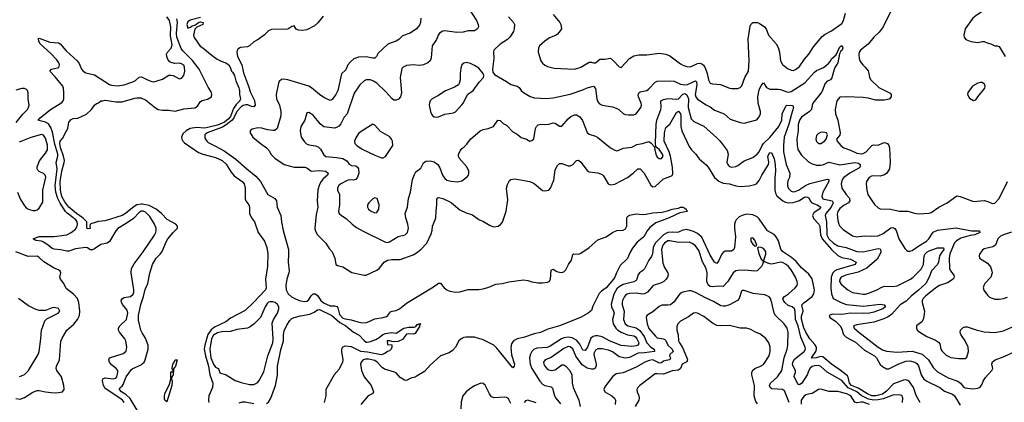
# Model space of a CAD drawing. Header units: inches. Extents: x 1173000 to 1307049, y 522583 to 678455.
# Tile 394 of 617: x 1278846 to 1288119, y 581490 to 585096. Entities that reach past the tile are written whole.
import ezdxf

# ---------------------------------------------------------------- set-up
doc = ezdxf.new("R2010")
doc.units = ezdxf.units.IN
doc.header["$MEASUREMENT"] = 0
doc.layers.add('B2578', color=7, linetype='Continuous')
doc.layers.add('B2588', color=7, linetype='Continuous')

msp = doc.modelspace()

# ---------------------------------------------------------------- linework, layer by layer
at = {"layer": 'B2578', "color": 5}
for points, elevation in [([(1280000, 583291.5), (1279990, 583291.2), (1279970, 583278), (1279917.5, 583222.5), (1279858.8, 583181.2), (1279770, 583129.8), (1279750, 583107.1), (1279690, 583004.4), (1279670, 582990.9), (1279610, 582978), (1279550, 582936.1), (1279530, 582927.6), (1279510, 582928.2), (1279485, 582945), (1279468.9, 582948.9), (1279370, 582935.6), (1279310, 582915.2), (1279290, 582913.8), (1279230, 582928.5), (1279170, 582933.4), (1279150, 582938.6), (1279112.3, 582972.3), (1279070, 582999.8), (1279050, 583007.9), (1278996.3, 583016.3), (1278972, 583030), (1279030, 583051.5), (1279170, 583052.4), (1279290.3, 583069.7), (1279330, 583090.7), (1279370, 583122), (1279387.1, 583150), (1279391.5, 583170), (1279387.5, 583190), (1279372.9, 583210), (1279292.3, 583272.3), (1279276, 583290), (1279227.2, 583367.2), (1279205.7, 583410), (1279186.5, 583470), (1279180.1, 583530), (1279198.4, 583690), (1279188.8, 583750), (1279205.1, 583810), (1279204.5, 583830), (1279175.8, 583924.2), (1279156, 584036), (1279140.5, 584080.5), (1279115.5, 584115.5), (1279090, 584129.1), (1279024.8, 584144.8), (1279020.3, 584150), (1279037.5, 584170), (1279134.9, 584250), (1279243.6, 584316.4), (1279255.2, 584330), (1279260.1, 584350), (1279261.5, 584410), (1279258.5, 584450), (1279250.8, 584470.8), (1279179.2, 584559.2), (1279129.6, 584610), (1279146.6, 584630), (1279213, 584647), (1279219.9, 584670), (1279214.6, 584690), (1279196.3, 584716.3), (1279137.4, 584777.4), (1279039.8, 584870), (1279027.1, 584890), (1279022, 584918), (1279030, 584922.4), (1279130, 584885.8), (1279210, 584877.6), (1279226, 584870), (1279282.5, 584802.5), (1279387.1, 584710), (1279404.6, 584684.6), (1279427.2, 584630), (1279444.4, 584610), (1279470, 584596.8), (1279550, 584575.7), (1279690, 584485), (1279710, 584478.3), (1279770, 584474), (1279830, 584483.2), (1279910.5, 584509.5), (1279935.7, 584524.3), (1279970, 584556), (1279990, 584559), (1280000, 584553.9)], 780), ([(1278811.2, 584128.7), (1278873.8, 584206.2), (1278918.4, 584250), (1278929.8, 584270), (1278936.2, 584290), (1278925, 584350), (1278926.2, 584406.2), (1278919.5, 584430), (1278910, 584439.5), (1278890, 584447.3), (1278866.7, 584446.7), (1278810, 584432.2)], 820), ([(1280000, 583356.3), (1279990, 583358.2), (1279950, 583350.8), (1279924.1, 583335.9), (1279842.5, 583270), (1279810, 583249.5), (1279650, 583199.9), (1279586.7, 583193.3), (1279523.6, 583176.4), (1279510.7, 583170), (1279506, 583154), (1279510, 583127.6), (1279490, 583124.7), (1279479.3, 583130), (1279478, 583190), (1279444.6, 583224.6), (1279380.6, 583270), (1279310, 583328.3), (1279270, 583379.6), (1279243.2, 583430), (1279229.4, 583490), (1279227.4, 583570), (1279242.4, 583670), (1279265.2, 583750), (1279266.5, 583770), (1279258.2, 583810), (1279229.1, 583890.9), (1279223.9, 583930), (1279227.4, 583952.6), (1279250, 583977.3), (1279287.8, 584050), (1279297.6, 584070), (1279309.7, 584130.3), (1279330, 584156), (1279350, 584164), (1279392.5, 584167.5), (1279475.5, 584204.5), (1279522, 584250), (1279550, 584291), (1279570, 584306), (1279588.7, 584311.3), (1279610, 584332), (1279630, 584332), (1279650, 584338.8), (1279750, 584322.3), (1279810, 584321.7), (1279930, 584357.5), (1279950, 584361.2), (1279990, 584359.7), (1280000, 584354.7)], 760), ([(1278826.3, 583470), (1278850, 583409.1), (1278890, 583343.1), (1278910, 583320.3), (1278928, 583310), (1278970, 583296.5), (1278990, 583296.5), (1279010, 583303.6), (1279030, 583318.7), (1279064.8, 583375.2), (1279063.7, 583490), (1279090.8, 583610.8), (1279085, 583630), (1279070, 583645.8), (1279030, 583665), (1279016.8, 583676.8), (1279009.9, 583689.9), (1279009.4, 583709.4), (1279032.6, 583767.4), (1279090, 583837.4), (1279106.6, 583870), (1279107.1, 583912.9), (1279090, 583980.8), (1279070, 584006.4), (1279050, 584013.1), (1278950, 583987.2), (1278839.3, 583940.7)], 820), ([(1278810, 581526.5), (1278850, 581521.5), (1278890, 581534.4), (1278970, 581587.5), (1279010, 581602.6), (1279030, 581603.2), (1279090, 581587.8), (1279170, 581580.4), (1279210, 581581.6), (1279248.7, 581590), (1279263.7, 581610), (1279262, 581650), (1279239.6, 581730), (1279194.5, 581790), (1279187.9, 581810), (1279190.8, 581830), (1279219.8, 581890), (1279234.7, 582065.3), (1279245.4, 582094.6), (1279289.7, 582170), (1279354.1, 582225.9), (1279390.9, 582270), (1279408.9, 582310), (1279412.2, 582350), (1279403.1, 582430), (1279388.7, 582470), (1279353.7, 582510), (1279282.8, 582562.8), (1279260.2, 582610), (1279229, 582650), (1279224.8, 582670), (1279232.5, 582710), (1279227.2, 582727.2), (1279210, 582739.7), (1279170, 582755.1), (1279074, 582814), (1279030, 582855.5), (1279010, 582867.7), (1278926, 582866), (1278810, 582909.8)], 820), ([(1279828.7, 581490), (1279813.8, 581510), (1279788, 581530), (1279650, 581620.2), (1279634.2, 581650), (1279625.9, 581694.1), (1279629.3, 581710.7), (1279650, 581721), (1279730, 581712.4), (1279750, 581718.9), (1279759.2, 581730), (1279769.7, 581770), (1279769.7, 581790), (1279755.1, 581810), (1279710, 581844.1), (1279690.8, 581870), (1279684.4, 581890), (1279691.8, 581908.2), (1279820.9, 581950), (1279848.3, 581971.7), (1279854, 582010), (1279844, 582070), (1279835.8, 582090), (1279786.9, 582150), (1279775.8, 582170), (1279774.7, 582190), (1279788.2, 582210), (1279850.9, 582270), (1279865.6, 582330), (1279859.4, 582359.4), (1279817.4, 582410), (1279804.7, 582430), (1279801.6, 582450), (1279813.2, 582470), (1279830, 582477.6), (1279890, 582488.1), (1279914.2, 582510), (1279920.3, 582530), (1279920.3, 582550), (1279895.3, 582710), (1279898.9, 582750), (1279923.6, 582796.4), (1280000, 582895.9)], 780), ([(1278844.8, 581735.2), (1278861.3, 581738.7), (1278890, 581751.6), (1278928.2, 581790), (1279019.6, 581940.4), (1279028.5, 581970), (1279045.1, 582090), (1279051.1, 582170), (1279082.6, 582257.4), (1279102.7, 582277.3), (1279209.5, 582330), (1279223, 582350), (1279210, 582374), (1279170, 582382.6), (1279150, 582379.7), (1279090, 582355.1), (1279030, 582356.3), (1278990, 582369.6), (1278930, 582400.4), (1278833.3, 582470)], 840), ([(1280000, 582145.3), (1279985.7, 582170), (1279965.8, 582265.8), (1279964, 582310), (1279988, 582412), (1280000, 582450)], 760), ([(1279970, 581385.5), (1279885.2, 581525.2), (1279844.2, 581564.2), (1279805.6, 581590), (1279786.3, 581610), (1279786.7, 581613.3), (1279791.7, 581630), (1279810, 581642), (1279821.6, 581658.4), (1279849.3, 581730.7), (1279898.8, 581801.2), (1279910.4, 581809.6), (1279990, 581842.2), (1280000, 581852.4)], 760)]:
    msp.add_lwpolyline(points, dxfattribs=dict(at, elevation=elevation))
at = {"layer": 'B2588', "color": 5}
for points, elevation in [([(1288133.4, 585626.6), (1288110.6, 585590), (1288095.8, 585530), (1288101.6, 585430), (1288090, 585404), (1288064, 585370), (1288028.4, 585291.6), (1287956.5, 585203.5), (1287850, 585134), (1287823, 585110), (1287750.5, 585010), (1287736.3, 584950), (1287739.1, 584930), (1287754.8, 584910), (1287804.7, 584890), (1287870, 584880.3), (1287910, 584890.4), (1287930, 584890.5), (1287957.3, 584877.3), (1287992, 584870), (1288030, 584851.3), (1288050.9, 584850.9), (1288070, 584842), (1288127.3, 584750)], 920), ([(1283043.9, 585250), (1283147.8, 585090), (1283164.4, 585050), (1283166, 585030), (1283158, 585010), (1283130, 584991.8), (1283070, 584989.6), (1283021.6, 584978.4), (1282963.4, 584976.6), (1282850, 584990.7), (1282830, 584987.4), (1282798.4, 584970), (1282785.7, 584950), (1282770.3, 584909.7), (1282731.5, 584848.5), (1282722, 584738), (1282710, 584709.6), (1282689.1, 584690.9), (1282649, 584671), (1282610, 584664.2), (1282550, 584669.6), (1282490, 584663), (1282457.3, 584650), (1282444.8, 584635.2), (1282430.2, 584550), (1282442.8, 584410), (1282431.7, 584368.3), (1282413.8, 584346.2), (1282390, 584337), (1282370, 584338.4), (1282350, 584352), (1282294.9, 584414.9), (1282210, 584496.9), (1282177.6, 584517.6), (1282150, 584528), (1282110, 584529.6), (1282090, 584519.6), (1282050, 584483.6), (1281996.7, 584403.3), (1281930.2, 584210), (1281903, 584177), (1281870, 584114), (1281850, 584092.2), (1281830, 584079.8), (1281810, 584074.2), (1281710, 584086.6), (1281674.9, 584114.9), (1281610, 584196.2), (1281570, 584222.7), (1281550, 584219), (1281530.3, 584150), (1281494.9, 584090), (1281488.5, 584050), (1281496.4, 583990), (1281526.6, 583946.6), (1281546.9, 583926.9), (1281570, 583915.3), (1281630, 583907.5), (1281656.7, 583896.7), (1281677.5, 583877.5), (1281710, 583823), (1281730, 583805.7), (1281830, 583798.5), (1281890, 583787.3), (1281925.5, 583765.5), (1281950, 583733.7), (1281970, 583722.6), (1282010, 583718.5), (1282026, 583706), (1282036.5, 583690), (1282039.7, 583650), (1282026.6, 583613.4), (1282010.2, 583589.8), (1281990, 583583.8), (1281950, 583585.8), (1281930, 583580.3), (1281870, 583548.2), (1281847.8, 583530), (1281837.4, 583510), (1281837.6, 583490), (1281858.4, 583450), (1281858.5, 583350), (1281849.2, 583290), (1281855.8, 583270), (1281875.6, 583250), (1281921.5, 583221.5), (1281976.5, 583170), (1282018.8, 583138.8), (1282081.9, 583101.9), (1282290, 583001), (1282310, 582996.5), (1282330, 583003.2), (1282410, 583053.1), (1282476, 583070), (1282496.9, 583090), (1282506.6, 583130), (1282502.6, 583170), (1282483.5, 583230), (1282476.4, 583270), (1282497.4, 583330), (1282507.1, 583410), (1282525.1, 583470), (1282544.7, 583590), (1282562.5, 583637.5), (1282577.8, 583662.2), (1282622.7, 583697.3), (1282650, 583746.8), (1282670, 583762.8), (1282710, 583766.8), (1282750, 583755.5), (1282784, 583730), (1282801.3, 583701.3), (1282828.5, 583630), (1282850, 583600.4), (1282870, 583584.6), (1282910, 583573.1), (1282970, 583568.4), (1283010, 583579.1), (1283062.4, 583617.6), (1283072.3, 583630), (1283076.2, 583650), (1283074.3, 583670), (1283056.8, 583710), (1282985.4, 583790), (1282978, 583810), (1282979.6, 583830), (1282995.6, 583864.4), (1283010, 583882.8), (1283030, 583894.8), (1283057.2, 583922.8), (1283090, 583971), (1283181.2, 584050), (1283210, 584062), (1283258, 584070), (1283309.3, 584090.7), (1283350, 584150.5), (1283370, 584146), (1283398.5, 584118.5), (1283430, 584102.8), (1283490, 584040.7), (1283530, 584017.3), (1283567.1, 583987.1), (1283618, 583970), (1283650, 583951), (1283670, 583958), (1283686.6, 583973.4), (1283704.7, 584070), (1283714, 584090), (1283730, 584104.4), (1283752.4, 584112.4), (1283790, 584108.4), (1283830, 584110.4), (1283870, 584124), (1283890, 584120.7), (1283930, 584093.4), (1283950, 584093), (1284010, 584161.1), (1284037, 584183), (1284070, 584199.5), (1284090, 584199.5), (1284120.5, 584180.5), (1284146.1, 584146.1), (1284190, 584034.4), (1284210, 584016.4), (1284270, 583997.6), (1284290, 583984.9), (1284410.4, 583890), (1284450, 583865.7), (1284470, 583861.1), (1284483.4, 583863.4), (1284530, 583884.2), (1284610, 583893.7), (1284658.7, 583921.3), (1284710, 583929.3), (1284770, 583947.2), (1284794.1, 583934.1), (1284821.1, 583901.1), (1284838, 583830), (1284850, 583802), (1284868.3, 583788.3), (1284890, 583789.1), (1284905.7, 583810), (1284898.9, 583830), (1284870, 583871), (1284838, 583898), (1284834.5, 583934.5), (1284838.7, 584110), (1284847.1, 584150), (1284884.4, 584250), (1284888, 584270), (1284883.8, 584330), (1284910, 584345.2), (1284950, 584352.8), (1285030, 584348), (1285050, 584351.6), (1285090, 584392.9), (1285110, 584401.1), (1285130, 584387.3), (1285145.5, 584350), (1285142.6, 584270), (1285170, 584160.4), (1285196.2, 584136.2), (1285290, 584091.8), (1285410, 583984.2), (1285441.7, 583950), (1285510, 583862.8), (1285519.5, 583830), (1285506.4, 583750), (1285513.4, 583730), (1285521.4, 583721.4), (1285530, 583713.4), (1285550, 583706.4), (1285590, 583712.7), (1285610, 583722.4), (1285670, 583764.9), (1285750, 583798.3), (1285790, 583827.8), (1285810, 583851.5), (1285836.9, 583910), (1285850.6, 583929.4), (1285910, 583985), (1285994.7, 584090), (1286022.4, 584150), (1286026.2, 584210), (1286059.7, 584280.3), (1286070, 584292), (1286127.1, 584287.1), (1286134.6, 584270), (1286113.5, 584206.5), (1286090, 584110.9), (1286045.3, 583990), (1286038.5, 583910), (1286039.8, 583850), (1286064.7, 583730), (1286098.7, 583650), (1286095.8, 583610), (1286081.5, 583578.5), (1286076, 583550), (1286076.3, 583530), (1286085.5, 583505.5), (1286110, 583481), (1286130, 583475.5), (1286150, 583477.6), (1286179.2, 583490), (1286245.5, 583534.5), (1286286.8, 583553.2), (1286450, 583594.6), (1286466.4, 583590), (1286466.8, 583570), (1286410.7, 583470), (1286399.3, 583430), (1286410, 583409.5), (1286498.3, 583390), (1286506.5, 583370), (1286487.5, 583330), (1286438.4, 583270), (1286432.5, 583250), (1286443.6, 583190), (1286445.7, 583070), (1286467.4, 583030), (1286510, 582989.7), (1286550, 582964.9), (1286630, 582948), (1286730, 582911.2), (1286790, 582908), (1286930, 582940.9), (1286950, 582935.6), (1286954, 582930), (1286956.3, 582910), (1286950.1, 582890), (1286921.7, 582838.3), (1286825.4, 582754.6), (1286742.8, 582717.2), (1286624.9, 582690), (1286583.5, 582670), (1286570.2, 582650), (1286567.8, 582630), (1286582.8, 582602.8), (1286644.9, 582550), (1286690, 582526.7), (1286790.2, 582510.2), (1286810.2, 582510.2), (1286850, 582521.4), (1286916.9, 582550), (1286964.1, 582575.9), (1286990, 582584), (1287070, 582582.3), (1287110, 582587.1), (1287233.9, 582650), (1287260.2, 582670), (1287334.7, 582745.3), (1287359, 582790), (1287364.2, 582870), (1287374.4, 582890), (1287390, 582906.7), (1287410, 582918.6), (1287490, 582946.4), (1287546.6, 582946.6), (1287550.1, 582930), (1287523.1, 582896.9), (1287507.9, 582870), (1287498.8, 582810), (1287490.6, 582790), (1287431.5, 582730), (1287411.7, 582670), (1287378.4, 582610), (1287312.1, 582547.9), (1287240.6, 582490), (1287195.7, 582444.3), (1287138, 582410), (1287057.9, 582322.1), (1287023.9, 582296.1), (1286983.9, 582276.1), (1286890, 582247.1), (1286730, 582221.7), (1286697.3, 582210), (1286703.8, 582190), (1286747.8, 582150), (1286930, 582010.1), (1286970, 581986.3), (1287010, 581971), (1287110, 581961.6), (1287250, 581972), (1287345.7, 581945.7), (1287405.5, 581890), (1287450, 581819.6), (1287490, 581777.8), (1287590, 581719.7), (1287682.4, 581690), (1287706, 581670), (1287730, 581640.4), (1287750, 581627.4), (1287823.3, 581616.7), (1287870, 581622.3), (1287890, 581632.2), (1287910, 581660.5), (1287919.3, 581690), (1287938, 581722), (1288002.4, 581790), (1288009.8, 581810), (1288002.4, 581850), (1288006.6, 581873.4), (1288033.3, 581890), (1288118.2, 581921.8), (1288210, 581965.6)], 840), ([(1287081.3, 585238.7), (1286978.9, 585030), (1286941.6, 584978.4), (1286890.1, 584929.9), (1286835, 584865), (1286764, 584810), (1286752.9, 584790), (1286748.8, 584768.8), (1286751.8, 584731.8), (1286762.6, 584702.6), (1286784.9, 584670), (1286809.2, 584649.2), (1286835.2, 584615.2), (1286844.2, 584590), (1286850.4, 584550), (1286860.3, 584530), (1286938.4, 584458.4), (1287043.1, 584403.1), (1287052.7, 584390), (1287054.4, 584370), (1287034.2, 584345.8), (1286990, 584338.3), (1286910, 584338.7), (1286837.7, 584357.7), (1286790, 584362.9), (1286630.2, 584369.8), (1286570, 584366), (1286541.6, 584330), (1286525.3, 584250), (1286530.3, 584210), (1286551.4, 584150), (1286573.4, 584030), (1286570, 584009.2), (1286538.8, 583970), (1286544, 583950), (1286578.4, 583910), (1286608.2, 583890), (1286670, 583867.8), (1286730, 583838.9), (1286770, 583831.6), (1286790, 583835), (1286818.3, 583850), (1286870, 583910.8), (1286890, 583916.6), (1286930, 583913.8), (1286970, 583934), (1286990, 583937.4), (1287017.3, 583930), (1287030, 583911), (1287036, 583890), (1287044.5, 583750), (1287037.7, 583690), (1287012.8, 583650), (1286990, 583633.3), (1286950, 583622.7), (1286875.1, 583624.9), (1286844.4, 583610), (1286820.2, 583570), (1286816.5, 583550), (1286822.6, 583490), (1286834.7, 583450), (1286894.7, 583354.7), (1286930, 583323.7), (1286950, 583313.7), (1287050, 583309.2), (1287130, 583291.5), (1287210, 583292), (1287271.6, 583271.6), (1287310, 583266), (1287410, 583272), (1287430, 583278.7), (1287500.9, 583330), (1287580.9, 583370), (1287670, 583434.8), (1287702, 583430), (1287830, 583382), (1287930, 583391.5), (1287963, 583383), (1288004, 583364), (1288030, 583367.7), (1288070.5, 583410), (1288149.8, 583570.2)], 880), ([(1281703.1, 585130), (1281654.6, 585065.4), (1281620.6, 585039.4), (1281550, 585000.7), (1281510, 584993), (1281470, 584998.6), (1281448.3, 585008.3), (1281430, 585037.4), (1281410, 585031.6), (1281370, 585007.5), (1281217.2, 585002.8), (1281190.3, 584990), (1281150, 584952.1), (1281091.1, 584908.9), (1281050, 584886.2), (1281009.3, 584850.7), (1280990, 584841.6), (1280925.5, 584834.5), (1280900.7, 584819.3), (1280893.7, 584806.3), (1280892.2, 584790), (1280898.1, 584750), (1280936.3, 584670), (1280953.8, 584593.8), (1281000.8, 584470), (1281018.3, 584410), (1281056, 584336), (1281062.9, 584290), (1281050, 584274), (1281030, 584276.8), (1280993.3, 584293.3), (1280974.9, 584294.9), (1280950, 584288.1), (1280930, 584276.4), (1280890, 584230.6), (1280863.4, 584170), (1280845.8, 584150), (1280790, 584104.4), (1280756.7, 584083.3), (1280612, 584030), (1280588.4, 584010), (1280590, 583980.5), (1280607.2, 583950), (1280619.7, 583939.7), (1280690, 583905.7), (1280770, 583859), (1280882.7, 583782.7), (1280985.4, 583690), (1281070, 583622.1), (1281113.5, 583570), (1281182.3, 583450), (1281247, 583410), (1281264, 583390), (1281271.1, 583330), (1281306.2, 583250), (1281310.2, 583190), (1281326, 583110), (1281376.2, 582930), (1281378.2, 582890), (1281373, 582810), (1281382, 582730), (1281380.3, 582710), (1281360.6, 582650), (1281351.5, 582590), (1281354.6, 582550), (1281374, 582514), (1281405.9, 582485.9), (1281450, 582461.8), (1281490, 582446.4), (1281530, 582440.7), (1281550, 582444), (1281566.1, 582453.9), (1281590, 582492.4), (1281608.2, 582511.8), (1281630, 582514), (1281650, 582498.3), (1281681.9, 582450), (1281707.7, 582427.7), (1281770, 582400.6), (1281810, 582400.1), (1281834, 582394), (1281842.1, 582382.1), (1281857.9, 582317.9), (1281890, 582284.8), (1281910, 582276.2), (1281967.1, 582267.1), (1282030, 582247.6), (1282070, 582240.9), (1282116, 582244), (1282190, 582277.8), (1282270, 582288.8), (1282300.5, 582299.5), (1282310, 582305.5), (1282338.2, 582341.8), (1282354, 582350), (1282390, 582355), (1282422, 582370), (1282490, 582425.3), (1282742.5, 582577.5), (1282790, 582614), (1282810, 582612.4), (1282843.1, 582570), (1282869, 582549), (1282897.3, 582537.3), (1282950, 582529.6), (1282990, 582532.5), (1283070, 582554.1), (1283170, 582553.1), (1283210, 582558.3), (1283264.5, 582575.5), (1283330, 582603.8), (1283390, 582610.3), (1283453, 582627), (1283590, 582643.2), (1283630, 582639), (1283670, 582626.4), (1283730, 582615.6), (1283770, 582615), (1283816.6, 582623.4), (1283832.3, 582630), (1283845.4, 582650), (1283850, 582734.8), (1283870, 582744.9), (1283903.9, 582723.9), (1283930, 582715.8), (1283950, 582715.3), (1283970, 582720.9), (1283990, 582740.4), (1284014.6, 582790), (1284044, 582830), (1284055.9, 582884.1), (1284064, 582890), (1284110, 582886.7), (1284130, 582894.6), (1284210, 582950.2), (1284290, 583022.9), (1284369.8, 583050.2), (1284430, 583090.3), (1284469.2, 583110), (1284530, 583112.7), (1284550, 583124.4), (1284563.2, 583150), (1284565.2, 583230), (1284570, 583241.3), (1284590, 583255.6), (1284650, 583265.3), (1284710, 583260.7), (1284743.5, 583263.5), (1284810, 583275.1), (1284897.1, 583282.9), (1284946.2, 583293.8), (1284990, 583311), (1285050, 583320.3), (1285070.4, 583330.4), (1285090, 583330.4), (1285110, 583321.6), (1285121.6, 583310), (1285130.7, 583290), (1285062.4, 583277.6), (1284961.6, 583230), (1284837.8, 583182.2), (1284781.6, 583138.4), (1284754.8, 583105.2), (1284722.6, 583050), (1284661.7, 582998.3), (1284616.6, 582943.4), (1284593.8, 582906.2), (1284570, 582844.7), (1284501.4, 582778.6), (1284467.8, 582712.2), (1284451.8, 582670), (1284437.3, 582650), (1284370, 582569.2), (1284323.6, 582536.4), (1284303.6, 582516.4), (1284244.2, 582395.8), (1284230, 582357), (1284199.5, 582330), (1284126.7, 582290), (1283928.4, 582210), (1283819.9, 582180.1), (1283750.3, 582149.7), (1283690, 582137.1), (1283590, 582101.7), (1283530, 582088), (1283496.6, 582070), (1283479, 582041), (1283472.4, 582007.6), (1283478.8, 581938.8), (1283504.6, 581850), (1283503.1, 581830), (1283490, 581814.7), (1283339.7, 581999.7), (1283310, 582029.1), (1283210, 582080.6), (1283130, 582104.1), (1283050, 582103.7), (1283030, 582101), (1283003.7, 582090), (1282982.8, 582070), (1282950.2, 582010), (1282922.1, 581977.9), (1282890, 581957.4), (1282808.4, 581930), (1282710, 581840.4), (1282659.1, 581780.9), (1282590, 581738.7), (1282570, 581728.5), (1282530, 581718.5), (1282490, 581694.7), (1282470, 581700.7), (1282430, 581724.7), (1282390, 581767), (1282375.7, 581775.7), (1282281.9, 581801.9), (1282259.1, 581819.1), (1282213.5, 581870), (1282190, 581883.5), (1282130, 581897), (1282102.9, 581897.1), (1282079, 581890), (1282061.8, 581870), (1282056.9, 581850), (1282064.1, 581790), (1282090, 581731.8), (1282156.4, 581650), (1282178.7, 581590), (1282170, 581575.1), (1282128.5, 581551.5), (1282059.3, 581470)], 780), ([(1283870, 585144.9), (1283932.4, 585070), (1283943, 585050), (1283947.3, 585010), (1283936.3, 584990), (1283910, 584960.5), (1283892, 584948), (1283835.1, 584924.9), (1283790, 584895.1), (1283742.4, 584850), (1283732.4, 584830), (1283728.4, 584790), (1283754.9, 584710), (1283770, 584684.9), (1283790, 584668.2), (1283815.1, 584655.1), (1283878, 584638), (1284070, 584630.3), (1284130, 584647.2), (1284210, 584694.9), (1284230, 584696.3), (1284250, 584688.5), (1284270, 584690.7), (1284310, 584723.1), (1284355.8, 584724.2), (1284410, 584733), (1284438.8, 584710), (1284490, 584651), (1284510, 584646), (1284589.6, 584730), (1284630, 584754.6), (1284676.1, 584763.9), (1284753.5, 584766.5), (1284870, 584781.3), (1284931.3, 584770), (1284970, 584755.3), (1285070, 584680.9), (1285090, 584669.1), (1285130, 584655.6), (1285150, 584651.6), (1285170, 584654.3), (1285230, 584684.6), (1285250, 584686.3), (1285270, 584680.7), (1285287.1, 584667.1), (1285302.3, 584642.3), (1285319.4, 584590), (1285332.3, 584530), (1285350, 584499.5), (1285370, 584493.1), (1285446.9, 584486.9), (1285530, 584451.8), (1285550, 584447.4), (1285610, 584448.9), (1285630, 584457.6), (1285646.2, 584473.8), (1285676, 584550), (1285709.8, 584610.2), (1285715.9, 584710), (1285706.1, 584913.9), (1285726.2, 585033.8), (1285731.8, 585050), (1285750, 585068.2), (1285789.7, 585070.3), (1285810, 585063.6), (1285860.9, 585030), (1285875.3, 585010), (1285896.4, 584950), (1285968.7, 584870), (1285990, 584833.4), (1286002, 584790), (1286010.4, 584710), (1286030, 584674), (1286075.9, 584635.9), (1286110, 584619.5), (1286130, 584618.9), (1286153.2, 584626.8), (1286190, 584655.3), (1286236.2, 584723.8), (1286277.4, 584770), (1286320.2, 584839.8), (1286403.8, 584936.2), (1286430, 584958.9), (1286492, 584990), (1286590, 585061.3), (1286604, 585090), (1286622.2, 585157.8)], 880), ([(1280000, 584553.9), (1280050, 584528.1), (1280090, 584514), (1280110, 584511.7), (1280190, 584536.9), (1280250, 584573), (1280270, 584574.9), (1280290, 584570.4), (1280350, 584539.1), (1280370, 584544), (1280390, 584570.8), (1280399.7, 584610), (1280399.2, 584650), (1280390, 584667.3), (1280370, 584680.9), (1280350, 584685.1), (1280304.1, 584684.1), (1280272.7, 584692.7), (1280260.3, 584700.3), (1280242.2, 584722.2), (1280230.9, 584750), (1280229.7, 584770), (1280236.5, 584790), (1280270.7, 584829.3), (1280281.4, 584858.6), (1280265.4, 584945.4), (1280268.9, 585030), (1280257.9, 585090), (1280230, 585122)], 780), ([(1280000, 584354.7), (1280030, 584339.7), (1280124.2, 584264.2), (1280150, 584250.2), (1280190, 584242.2), (1280250, 584242.4), (1280310, 584235.6), (1280390, 584256.5), (1280494.3, 584265.7), (1280518.7, 584281.3), (1280550, 584323.8), (1280564.8, 584335.2), (1280613.1, 584346.9), (1280651.5, 584368.5), (1280656.5, 584390), (1280650, 584417.2), (1280619.7, 584459.7), (1280534.9, 584630), (1280471.8, 584711.8), (1280381.2, 584801.2), (1280364.9, 584824.9), (1280324.6, 584930), (1280323.1, 584970), (1280332.1, 585072.1), (1280325.7, 585105.7)], 760), ([(1280550, 585116.1), (1280450, 585090.8), (1280430, 585075.6), (1280420.7, 585050), (1280430, 585015.5), (1280455.6, 585024.4), (1280470, 585038.8), (1280494.6, 585045.4), (1280530, 585071), (1280550, 585076), (1280574, 585070), (1280572, 585050), (1280514.4, 585025.6), (1280493.7, 585006.3), (1280483.7, 584950), (1280488.9, 584928.9), (1280546, 584846), (1280570, 584832.4), (1280657.8, 584757.8), (1280704.6, 584724.6), (1280744.3, 584704.3), (1280787.3, 584690), (1280814.9, 584670), (1280828.5, 584650), (1280840.7, 584610), (1280850, 584603), (1280870, 584570.4), (1280880.2, 584520.2), (1280910, 584454.4), (1280916.8, 584430), (1280914.8, 584390), (1280924.5, 584350), (1280919.2, 584330), (1280884.2, 584295.8), (1280859.4, 584260.6), (1280830, 584185.3), (1280810, 584160.1), (1280774.8, 584130), (1280710, 584101.8), (1280590, 584073.2), (1280510, 584081.3), (1280450.2, 584070), (1280413.8, 584050), (1280380.7, 584019.3), (1280368.2, 583990), (1280372, 583970), (1280381.6, 583950), (1280396.7, 583936.7), (1280530, 583844), (1280569, 583829), (1280690, 583798.9), (1280751.2, 583770), (1280790, 583736.2), (1280838.1, 583658.1), (1280864.9, 583624.9), (1280941.3, 583570), (1280958.8, 583550), (1280968.6, 583510), (1280968.3, 583408.3), (1280974.2, 583390), (1281002.3, 583350), (1281009.1, 583330), (1281010.2, 583270), (1281029.6, 583229.6), (1281058.2, 583190), (1281090.3, 583090), (1281151.6, 583010), (1281172.4, 582950), (1281182.4, 582890), (1281180.7, 582770), (1281159.7, 582650), (1281166.9, 582570), (1281159.6, 582550), (1281050, 582433.8), (1280970, 582356.4), (1280830, 582282), (1280785.8, 582250), (1280679.8, 582200.2), (1280647.5, 582172.5), (1280618.6, 582130), (1280589.6, 582030), (1280584.2, 581990), (1280595.9, 581930), (1280623.7, 581830), (1280637.9, 581750), (1280665.1, 581670), (1280660.1, 581630), (1280626.2, 581550), (1280623.2, 581510), (1280628.2, 581488.2)], 760), ([(1282622.6, 585110), (1282619.3, 585070), (1282610, 585044.2), (1282582.6, 585010), (1282522, 584970), (1282450, 584943.6), (1282416.4, 584910), (1282390, 584892.6), (1282330, 584872.8), (1282310, 584861.6), (1282220.2, 584779.8), (1282206.4, 584750), (1282190, 584733.6), (1282170, 584732.6), (1282110, 584747.3), (1282035.5, 584744.5), (1281993.9, 584726.1), (1281960.8, 584699.2), (1281937.2, 584670), (1281916.8, 584623.2), (1281875.3, 584584.7), (1281842.7, 584430), (1281822.9, 584390), (1281790, 584343.5), (1281770, 584334.3), (1281710, 584362.4), (1281670, 584389.8), (1281594.9, 584454.9), (1281570, 584469.8), (1281370, 584530.8), (1281330, 584536.1), (1281310, 584532.2), (1281290, 584514), (1281282.8, 584497.2), (1281259.8, 584390), (1281265, 584350), (1281292, 584290), (1281306.5, 584230), (1281304.4, 584190), (1281270.7, 584069.3), (1281250, 584053.3), (1281230, 584051.2), (1281178.4, 584058.4), (1281126.1, 584073.9), (1281090, 584076.8), (1281036.4, 584063.6), (1281016.4, 584050), (1281014.9, 584030), (1281041.1, 583990), (1281110, 583932.3), (1281170.3, 583890), (1281196.8, 583856.8), (1281210.3, 583830), (1281250, 583790.3), (1281337.1, 583730), (1281430, 583705.5), (1281530, 583707.7), (1281555.8, 583695.8), (1281590, 583669.2), (1281670, 583676.2), (1281727.8, 583667.8), (1281750.8, 583650.8), (1281744.7, 583630), (1281704.6, 583595.4), (1281683.5, 583570), (1281670, 583544.2), (1281653.4, 583493.4), (1281647.1, 583390), (1281652.3, 583330), (1281638.7, 583261.3), (1281625.3, 583130), (1281629.2, 583110), (1281650.5, 583070), (1281727.5, 582990), (1281760.3, 582940.3), (1281790, 582908), (1281812.8, 582850), (1281824, 582790), (1281840.2, 582780.2), (1281888.1, 582768.1), (1281972.8, 582712.8), (1282090, 582688.9), (1282110, 582688.9), (1282210, 582734.4), (1282230.8, 582750), (1282278.9, 582810), (1282310, 582830.9), (1282350, 582837.1), (1282430, 582835), (1282550, 582879.7), (1282582, 582898), (1282624, 582930), (1282681.1, 582990), (1282722.2, 583077.8), (1282730.9, 583109.1), (1282732.1, 583150), (1282759.8, 583210), (1282764.4, 583230), (1282767.1, 583292.9), (1282775.3, 583350), (1282775.6, 583404.4), (1282782.8, 583417.2), (1282790, 583420.4), (1282829.8, 583410.2), (1282890, 583384.4), (1282913, 583370), (1282990, 583304.9), (1283050, 583275.3), (1283110, 583255.8), (1283170, 583212), (1283213.1, 583193.1), (1283276.7, 583156.7), (1283310, 583144.6), (1283350.8, 583149.2), (1283374.7, 583165.3), (1283391.8, 583188.2), (1283428, 583292), (1283441.9, 583398.1), (1283431.9, 583510), (1283438.4, 583541.6), (1283459.7, 583580.3), (1283470.9, 583589.1), (1283510, 583596.5), (1283651.2, 583571.2), (1283690, 583553.7), (1283770, 583488), (1283790, 583483), (1283828, 583490), (1283843.7, 583510), (1283875.5, 583584.5), (1283890, 583680.7), (1283910, 583722), (1283930, 583741.6), (1283950, 583741.3), (1284010, 583718.5), (1284030, 583719), (1284051.3, 583728.7), (1284090, 583770.4), (1284110, 583772.4), (1284130, 583752.7), (1284190, 583674.4), (1284210, 583663.1), (1284290, 583654.4), (1284330, 583636.3), (1284344.7, 583624.7), (1284387.7, 583550), (1284410, 583539.3), (1284450, 583545.3), (1284569.5, 583610), (1284622.6, 583650), (1284667.8, 583692.2), (1284690, 583692.1), (1284725.5, 583650), (1284790, 583538), (1284810, 583522), (1284830, 583523.1), (1284906.2, 583593.8), (1284932.7, 583607.3), (1284978.7, 583621.3), (1284990.7, 583629.3), (1284996.2, 583643.8), (1284994.3, 583705.7), (1284975.8, 583810), (1284962, 583850), (1284915.4, 583950), (1284917.1, 584030), (1284930, 584080.3), (1284968.2, 584111.8), (1285030, 584222.2), (1285050, 584233.8), (1285069.3, 584210), (1285072.7, 584192.7), (1285073.1, 584090), (1285081.1, 584050), (1285150, 583900.3), (1285171.5, 583870), (1285213.7, 583830), (1285244, 583784), (1285310, 583729.2), (1285330, 583705), (1285390, 583609.3), (1285430, 583573), (1285470, 583555.9), (1285530, 583550.7), (1285589, 583529), (1285630, 583522.8), (1285717.2, 583530), (1285770, 583542.2), (1285785.1, 583550), (1285810, 583579.6), (1285833.7, 583630), (1285898, 583730), (1285901.7, 583750), (1285892.8, 583810), (1285910, 583844.9), (1285923, 583843), (1285930, 583838.8), (1285950, 583786), (1285960.4, 583730), (1285964.1, 583670), (1285958.2, 583610), (1285957.5, 583490), (1285962.7, 583462.7), (1285977.6, 583437.6), (1286032.8, 583390), (1286057.6, 583377.6), (1286090, 583370.5), (1286130, 583374.7), (1286170, 583385.3), (1286190, 583393), (1286230, 583419.4), (1286250, 583426.5), (1286264.9, 583424.9), (1286276.5, 583416.5), (1286290, 583387.6), (1286305, 583370), (1286355.2, 583350), (1286389.3, 583330), (1286375.3, 583310), (1286324.5, 583275.5), (1286312.9, 583250), (1286322.9, 583222.9), (1286373.2, 583170), (1286379.8, 583150), (1286387.5, 583070), (1286404.1, 583030), (1286490, 582929.2), (1286550, 582873.4), (1286590, 582855), (1286670, 582838.2), (1286722.3, 582810), (1286714.3, 582790), (1286540.9, 582739.1), (1286521.9, 582730), (1286502.3, 582710), (1286488.5, 582670), (1286485.7, 582565.7), (1286491.3, 582511.3), (1286506.7, 582470), (1286590, 582427.3), (1286632.7, 582412.7), (1286790, 582397.3), (1286950, 582415.2), (1286986, 582410), (1286999.1, 582390), (1286974.9, 582370), (1286890, 582339.4), (1286850, 582331.7), (1286792.7, 582327.3), (1286670, 582329.9), (1286590, 582317.2), (1286510, 582321.5), (1286490, 582319), (1286470.4, 582310), (1286474.9, 582290), (1286530, 582254.4), (1286572.4, 582212.4), (1286585.2, 582190), (1286603.8, 582130), (1286610, 582122.3), (1286630, 582105.3), (1286716.6, 582056.6), (1286801.4, 581981.4), (1286895.7, 581930), (1286915.3, 581910), (1286950, 581847), (1286970, 581828.6), (1287010, 581806), (1287030, 581805.5), (1287126.6, 581853.4), (1287190, 581876.9), (1287230, 581882), (1287274.9, 581870), (1287295, 581855), (1287310, 581833.1), (1287334.2, 581750), (1287361.4, 581710), (1287389.3, 581689.3), (1287510, 581631), (1287556.3, 581596.3), (1287630, 581566.2), (1287650.9, 581550), (1287702.9, 581462.9)], 820), ([(1283450, 585122), (1283496.3, 585070), (1283505.5, 585050), (1283503.1, 585010), (1283495.8, 584984.2), (1283461.6, 584930), (1283439.3, 584910), (1283370, 584865.4), (1283311.5, 584808.5), (1283306.9, 584790), (1283312.6, 584730), (1283299.3, 584630), (1283302.4, 584602.4), (1283318.7, 584578.7), (1283430, 584514.4), (1283470, 584485.5), (1283530.8, 584470), (1283550, 584456.3), (1283569, 584429), (1283590.5, 584410), (1283652.7, 584372.7), (1283690, 584361.1), (1283810, 584354), (1283870, 584360.4), (1284030, 584395.5), (1284150, 584435.8), (1284190, 584453.6), (1284250.2, 584470.2), (1284269, 584449), (1284280.2, 584350), (1284290, 584321.6), (1284304.7, 584304.7), (1284332.1, 584292.1), (1284430, 584273.6), (1284463.2, 584263.2), (1284489.1, 584249.1), (1284531, 584210), (1284550, 584201.6), (1284578, 584198), (1284630, 584200.3), (1284650, 584208.4), (1284696.9, 584270), (1284702, 584290), (1284697.6, 584310), (1284674, 584370), (1284671.9, 584390), (1284680.5, 584410), (1284690, 584416.9), (1284750.6, 584429.4), (1284770, 584443.6), (1284832, 584508), (1284850, 584516.5), (1284970, 584520.8), (1285010, 584516.3), (1285070, 584488.8), (1285110, 584482.6), (1285133.5, 584486.5), (1285210, 584520.2), (1285218.5, 584510), (1285223, 584483), (1285207.7, 584390), (1285213.7, 584370), (1285230, 584347.9), (1285310, 584294), (1285350, 584273.6), (1285390, 584242.6), (1285481.6, 584210), (1285537.8, 584157.8), (1285630, 584127.2), (1285670, 584122.3), (1285787.7, 584152.3), (1285810, 584181), (1285822.4, 584210), (1285822.6, 584230), (1285800.6, 584310), (1285796.3, 584370), (1285810, 584434), (1285830, 584477.3), (1285850, 584500.7), (1285878.6, 584458.6), (1285910, 584440.3), (1285990, 584442.4), (1286010, 584439.8), (1286070, 584417.3), (1286090, 584414.6), (1286110, 584420.6), (1286238.7, 584501.3), (1286330, 584603.2), (1286350, 584616.8), (1286415.1, 584644.9), (1286458.8, 584681.2), (1286479.1, 584700.9), (1286493.6, 584730), (1286533.7, 584766.3), (1286570, 584840.5), (1286590, 584854.4), (1286599, 584830), (1286592.1, 584810), (1286580.2, 584799.8), (1286566.6, 584773.4), (1286551.5, 584690), (1286520.4, 584639.6), (1286493.1, 584546.9), (1286481.3, 584530), (1286450, 584515.6), (1286427, 584493), (1286406.5, 584430), (1286393.5, 584406.5), (1286316.8, 584310), (1286308.4, 584290), (1286302.6, 584250), (1286283.1, 584230), (1286210, 584178.8), (1286189.6, 584150.4), (1286178.8, 584110), (1286176.1, 584050), (1286165.3, 583974.7), (1286166.3, 583910), (1286173.8, 583873.8), (1286210, 583818), (1286276, 583756), (1286310, 583738), (1286350, 583726.5), (1286390, 583724), (1286410, 583727.8), (1286450, 583747.9), (1286470, 583752.8), (1286570, 583727.5), (1286710, 583751.3), (1286744.2, 583744.2), (1286762.3, 583730), (1286761.4, 583710), (1286750, 583697.7), (1286665, 583650), (1286608.4, 583610), (1286590.1, 583589.9), (1286581.2, 583550), (1286587.3, 583510), (1286628.5, 583450), (1286657.4, 583417.4), (1286661.9, 583410), (1286662.5, 583390), (1286650.1, 583369.9), (1286610, 583349.2), (1286570, 583316.3), (1286551.5, 583290), (1286545, 583265), (1286550, 583202.8), (1286559.1, 583170), (1286570.3, 583150), (1286600.4, 583120.4), (1286690, 583059), (1286730, 583049.5), (1286799.4, 583060.6), (1286870, 583055.5), (1286930, 583059.4), (1286978.2, 583081.8), (1287050, 583134.9), (1287070, 583137.8), (1287088, 583128), (1287100.3, 583110), (1287126, 583030), (1287180.3, 582940.3), (1287200.3, 582920.3), (1287210, 582915.5), (1287230, 582914.9), (1287250, 582920.4), (1287313.9, 582966.1), (1287387.4, 583010), (1287408, 583032), (1287447.5, 583092.5), (1287490, 583113.4), (1287664.6, 583135.4), (1287810, 583105.6), (1287885.4, 583105.4), (1287889.6, 583089.6), (1287841, 583070), (1287796.5, 583063.5), (1287710, 583038.5), (1287667.9, 583012.1), (1287650, 582992.3), (1287605.7, 582890), (1287598, 582850), (1287604, 582750), (1287611.6, 582730), (1287641.8, 582690), (1287645.4, 582670), (1287636.5, 582650), (1287584.7, 582615.3), (1287507.2, 582590), (1287472.8, 582570), (1287375.5, 582490), (1287355.5, 582470), (1287344.7, 582450), (1287344.1, 582430), (1287365.5, 582350), (1287361.1, 582298.9), (1287354.4, 582270), (1287342, 582250), (1287291.3, 582210), (1287290.8, 582190), (1287298.8, 582170), (1287322.8, 582150), (1287388, 582110), (1287470, 582077.6), (1287497.8, 582057.8), (1287510, 582040.7), (1287521.8, 581990), (1287530, 581974.4), (1287570, 581933.4), (1287614.2, 581914.2), (1287690, 581903.6), (1287738.2, 581901.8), (1287750, 581903.7), (1287765.3, 581914.7), (1287782.6, 581970), (1287779.2, 582010), (1287750, 582069.6), (1287709.6, 582130), (1287703.6, 582150), (1287707, 582170), (1287730, 582196.3), (1287750, 582203), (1287770, 582201.6), (1287853, 582173), (1287930, 582155.6), (1288031, 582149), (1288110, 582164.9), (1288224.6, 582215.4)], 860), ([(1280000, 582450), (1280012, 582488), (1280026.3, 582553.8), (1280052.2, 582610), (1280071.3, 582708.7), (1280098, 582790), (1280130.7, 582850), (1280170, 582887.8), (1280187.5, 582912.5), (1280227.6, 583010), (1280240.4, 583030), (1280290, 583091.2), (1280331.7, 583130), (1280332.5, 583150), (1280314.7, 583170), (1280233.8, 583213.8), (1280181.2, 583270), (1280131.4, 583311.4), (1280064.3, 583344.3), (1280000, 583356.3)], 760), ([(1280000, 582895.9), (1280010, 582908.9), (1280114.6, 583065.4), (1280127.2, 583090), (1280131.3, 583110), (1280130.5, 583130), (1280115.5, 583170), (1280070, 583242.8), (1280030, 583283.5), (1280010, 583291.7), (1280000, 583291.5)], 780), ([(1287324.7, 581490), (1287290, 581555.6), (1287262.6, 581630), (1287230, 581679.8), (1287210, 581697.4), (1287190, 581703.7), (1287170, 581700.6), (1287074.4, 581665.6), (1287010, 581596.4), (1286970, 581568.3), (1286910, 581551.3), (1286870, 581552.8), (1286829.9, 581570), (1286743.3, 581623.3), (1286678.3, 581650), (1286660.2, 581670), (1286649, 581729), (1286640.8, 581740.8), (1286573.9, 581793.9), (1286491.9, 581850), (1286410, 581919.1), (1286390, 581920.9), (1286347.3, 581910), (1286305.9, 581905.9), (1286301.3, 581910), (1286345.1, 581970), (1286350.9, 581990), (1286348.6, 582010), (1286335.5, 582035.5), (1286288, 582090), (1286250, 582152.3), (1286230, 582192), (1286207.3, 582272.7), (1286210, 582301.7), (1286223.1, 582350), (1286213.2, 582410), (1286230, 582428.7), (1286310, 582488.3), (1286325.8, 582514.2), (1286329.9, 582550.1), (1286310, 582652.6), (1286278.8, 582698.8), (1286210, 582756.5), (1286157.9, 582817.9), (1286114.2, 582854.2), (1286030, 582910.6), (1286013.4, 582933.4), (1285990.9, 583010.9), (1285970, 583050.7), (1285950, 583070.5), (1285887, 583107), (1285810, 583219.9), (1285790, 583237.5), (1285750, 583257.7), (1285690, 583262.3), (1285650, 583252.4), (1285622.1, 583237.9), (1285594, 583210), (1285584, 583190), (1285579, 583170), (1285578.4, 583130), (1285586, 583050), (1285576.1, 582950), (1285570.2, 582929.8), (1285550, 582916.3), (1285490, 582914), (1285470, 582902.4), (1285455.2, 582884.8), (1285430, 582826.6), (1285410, 582798.4), (1285390, 582809.6), (1285350, 582876), (1285270, 583046.2), (1285230, 583081.5), (1285190, 583100.6), (1285130, 583118.5), (1285090, 583113.2), (1285050, 583094.8), (1285030, 583090.8), (1284990, 583094.4), (1284950, 583090.2), (1284910, 583069.9), (1284829.7, 582990), (1284811.2, 582950), (1284805.6, 582890), (1284796.2, 582863.8), (1284770.1, 582829.9), (1284730.5, 582749.5), (1284710, 582729), (1284681.8, 582710), (1284670, 582694), (1284658.7, 582650), (1284650, 582638.4), (1284630, 582625.6), (1284530, 582601.3), (1284490, 582577.5), (1284470, 582558.8), (1284442.4, 582510), (1284415.6, 582415.6), (1284417.9, 582390), (1284439.3, 582350), (1284445, 582330), (1284427.9, 582270), (1284434.2, 582230), (1284458.9, 582190), (1284480.1, 582170), (1284510, 582151.2), (1284570, 582127), (1284630, 582116.5), (1284646.4, 582106.4), (1284658.9, 582090), (1284675.2, 582050), (1284671.6, 582028.4), (1284650, 582021.6), (1284610, 582017.9), (1284510, 582027.1), (1284407.5, 582067.5), (1284330, 582109.1), (1284290, 582118.1), (1284270, 582117.5), (1284247.9, 582112.1), (1284225.5, 582094.5), (1284194, 582010), (1284170, 581978.8), (1284150, 581981.4), (1284119.6, 582039.6), (1284090, 582075.7), (1284050, 582099.1), (1284010, 582104), (1283970, 582098.2), (1283948.4, 582090), (1283841, 582019), (1283814.2, 582005.8), (1283717.7, 582002.3), (1283690.1, 581989.9), (1283669.5, 581970), (1283654.9, 581945.1), (1283647.5, 581910), (1283652.7, 581850), (1283668, 581810), (1283745.6, 581690), (1283770, 581661.6), (1283790.1, 581650.1), (1283850, 581635.9), (1283864.6, 581624.6), (1283883.8, 581550), (1283894.4, 581530), (1283937.6, 581477.6)], 820), ([(1288185.9, 583094.1), (1288110.2, 583069.8), (1288083.9, 583056.1), (1288057.1, 583030), (1288034.8, 582970), (1288010, 582957), (1287930, 582938), (1287910, 582921.2), (1287886.4, 582886.4), (1287880.7, 582870), (1287884, 582850), (1287961.5, 582801.5), (1287988.2, 582768.2), (1287999.3, 582739.3), (1288003.2, 582710), (1287991.3, 582670), (1287935.8, 582610), (1287924.7, 582590), (1287920.3, 582570), (1287926, 582546), (1287959.9, 582499.9), (1287980.7, 582480.7), (1288030, 582462.6), (1288070, 582462.6), (1288110.9, 582469.1), (1288150, 582482.6)], 880), ([(1287159.8, 581490), (1287162.2, 581530), (1287153.4, 581553.4), (1287130, 581559.8), (1287070, 581556.6), (1286977.6, 581522.4), (1286930, 581512.8), (1286890, 581511.5), (1286841, 581521), (1286770, 581553.4), (1286728.7, 581590), (1286647.4, 581627.4), (1286590, 581696.1), (1286450, 581774.8), (1286390, 581828.5), (1286370, 581836.2), (1286330, 581835.7), (1286310, 581828.3), (1286290, 581812.2), (1286276.3, 581790), (1286261.1, 581750), (1286211.2, 581670), (1286190, 581654), (1286179.8, 581659.8), (1286170, 581669.6), (1286140.9, 581730), (1286142.9, 581750), (1286151.7, 581770), (1286151.7, 581790), (1286130.6, 581830.6), (1286125.2, 581850), (1286126.3, 581870), (1286143.4, 581896.6), (1286234.5, 581970), (1286245.2, 581990), (1286243.9, 582010), (1286203.2, 582103.2), (1286178.1, 582210), (1286153.3, 582270), (1286149, 582349), (1286142, 582370), (1286122.3, 582390), (1286084.2, 582404.2), (1286053.1, 582430), (1286039.9, 582450), (1286033.7, 582470), (1286050, 582488.4), (1286086.6, 582513.4), (1286149.8, 582570.2), (1286166.9, 582590), (1286170.9, 582609.1), (1286168.7, 582630), (1286152.4, 582670), (1286110, 582740.4), (1286086.8, 582770), (1286065.3, 582790), (1286030, 582808.2), (1286010, 582809.8), (1285930, 582793), (1285910, 582794), (1285866, 582810), (1285858, 582818), (1285855.3, 582830), (1285873.1, 582886.9), (1285872.1, 582912.1), (1285850, 582939.5), (1285830, 582949.3), (1285806, 582954), (1285792.7, 582947.3), (1285808.1, 582891.9), (1285830, 582838), (1285845.4, 582825.4), (1285846.8, 582810), (1285842.8, 582790), (1285830.5, 582770), (1285802, 582738), (1285790, 582729.8), (1285770, 582725), (1285674.4, 582734.4), (1285610, 582734.1), (1285590.8, 582729.2), (1285565.2, 582710), (1285514.8, 582630), (1285470, 582580.3), (1285423.6, 582583.6), (1285370, 582578.4), (1285350, 582582.6), (1285330, 582599), (1285317.9, 582630), (1285319.2, 582710), (1285311.5, 582750), (1285275.6, 582815.6), (1285241.2, 582921.2), (1285210, 582966.2), (1285185.1, 582985.1), (1285150, 582998.9), (1285050, 582998), (1284970, 583013.2), (1284950, 583011), (1284919.1, 582990), (1284902.3, 582970), (1284890.1, 582930), (1284901.9, 582801.9), (1284919.9, 582760.1), (1284950.3, 582710), (1284953.3, 582693.3), (1284947.9, 582670), (1284935.5, 582650), (1284911.9, 582628.1), (1284890, 582616.5), (1284810.1, 582589.9), (1284758.5, 582530), (1284730, 582512.4), (1284710, 582509.8), (1284650, 582517.6), (1284590, 582515.3), (1284565.3, 582510), (1284550, 582500.3), (1284537.3, 582482.7), (1284522.2, 582450), (1284518.3, 582430), (1284520.1, 582410), (1284539.3, 582350), (1284532.5, 582270), (1284546.7, 582230), (1284572, 582210), (1284650, 582192.3), (1284687.4, 582167.4), (1284727.6, 582110), (1284752.1, 582050), (1284790, 582009.4), (1284822.3, 581990), (1284824.4, 581970), (1284730, 581956.9), (1284670, 581954.9), (1284590, 581913.1), (1284550, 581905.4), (1284490, 581918.5), (1284430, 581964.9), (1284390, 581982.6), (1284330, 581995.4), (1284290, 581995.2), (1284270, 581980.7), (1284254.4, 581950), (1284254.7, 581930), (1284274.8, 581850), (1284274.6, 581830), (1284263.1, 581810), (1284250, 581802.9), (1284230, 581802.3), (1284190, 581813.1), (1284144.1, 581844.1), (1284083.9, 581923.9), (1284055.9, 581995.9), (1284030, 582014.4), (1284010, 582015.4), (1283970, 581998.6), (1283850, 581911.4), (1283793, 581890), (1283779.6, 581870), (1283781.8, 581850), (1283790.2, 581830), (1283810, 581808.3), (1283830, 581796.5), (1283850, 581790.2), (1283890, 581795.2), (1283950, 581842.6), (1283970, 581843.1), (1283990, 581831.8), (1284026.3, 581790), (1284045.5, 581750), (1284049.1, 581670), (1284058, 581630), (1284110.3, 581510), (1284124.9, 581450)], 840), ([(1286094, 581490), (1286050, 581599.8), (1286030, 581611.1), (1285930, 581616.1), (1285912.4, 581630), (1285908.7, 581650), (1285916.8, 581670), (1285983, 581730), (1286022.9, 581790), (1286044.1, 581910), (1286072.1, 581990), (1286081, 582030), (1286082, 582150), (1286073.3, 582190), (1286045.8, 582230), (1285965.3, 582310), (1285952.7, 582330), (1285930, 582429.3), (1285916, 582470), (1285904.7, 582484.7), (1285864.1, 582504.1), (1285754.6, 582514.6), (1285670, 582543.5), (1285650, 582544.2), (1285642.9, 582537.1), (1285621.7, 582470), (1285604.4, 582450), (1285530.2, 582409.8), (1285490, 582396.4), (1285470, 582395), (1285450, 582400.3), (1285381.1, 582441.1), (1285310, 582472.5), (1285210, 582525), (1285170, 582539.8), (1285150, 582541.2), (1285090.1, 582529.9), (1285070, 582518.2), (1285050, 582497.7), (1285010, 582437.2), (1284975.8, 582410), (1284950, 582404.7), (1284894.5, 582405.5), (1284868.1, 582391.9), (1284810, 582342.2), (1284752.7, 582307.3), (1284744.9, 582290), (1284753.8, 582230), (1284770, 582187.5), (1284832.9, 582112.9), (1284850, 582099.3), (1284909.2, 582089.2), (1284921.9, 582081.9), (1284931.9, 582071.9), (1284949.1, 582029.1), (1284990.1, 581990), (1284999.6, 581970), (1284970, 581941.6), (1284966.9, 581930), (1284973.9, 581910), (1284968.9, 581891.1), (1284930, 581884.5), (1284910, 581877.1), (1284890, 581862.4), (1284870, 581859.5), (1284810, 581889.4), (1284774.5, 581885.5), (1284731.7, 581868.3), (1284650, 581821.5), (1284530, 581768.7), (1284462.2, 581757.8), (1284430, 581731.5), (1284365.3, 581650), (1284352, 581630), (1284346.7, 581610), (1284357.1, 581590), (1284423.1, 581550), (1284447.4, 581530), (1284456.9, 581510), (1284453.2, 581470)], 860), ([(1281170, 581479.3), (1281190, 581491.8), (1281212, 581530), (1281253.6, 581650), (1281272.5, 581747.5), (1281274.5, 581830), (1281304.1, 581984.1), (1281329.3, 582069.3), (1281329.9, 582130), (1281336.7, 582163.3), (1281362.2, 582217.8), (1281390, 582262), (1281410, 582280.2), (1281430, 582288.8), (1281490, 582306.1), (1281578.5, 582321.5), (1281620.4, 582339.6), (1281650, 582361), (1281670, 582364), (1281785.5, 582310), (1281861.9, 582241.9), (1281916.2, 582210), (1281990, 582150.1), (1282042.6, 582122.6), (1282090, 582073.6), (1282110, 582058), (1282117.4, 582057.4), (1282150, 582062.6), (1282198.3, 582081.7), (1282230, 582100.8), (1282264.7, 582130), (1282290, 582140.1), (1282347.1, 582147.1), (1282390, 582142.8), (1282462, 582190), (1282510, 582199.2), (1282560.1, 582199.9), (1282575.4, 582204.6), (1282590, 582223), (1282597, 582223), (1282604, 582230), (1282622, 582230), (1282613.7, 582226.3), (1282610, 582204), (1282570, 582138.4), (1282550, 582131.6), (1282510, 582136.9), (1282487.8, 582132.2), (1282450, 582082.7), (1282410, 582064), (1282370, 582059), (1282350, 582062), (1282331.4, 582071.4), (1282308, 582070), (1282310, 582034), (1282351.6, 582031.6), (1282352, 582010), (1282344.7, 581990), (1282330, 581975.3), (1282310, 581969), (1282286, 581950), (1282260.3, 581939.7), (1282250, 581937.4), (1282122.5, 581962.5), (1282057.7, 581970), (1281970, 582014.8), (1281910, 582018.4), (1281887.2, 582010), (1281876.1, 581990), (1281875, 581970), (1281887.9, 581890), (1281886, 581870), (1281856, 581804), (1281807.1, 581750), (1281730, 581612.7), (1281730.3, 581550), (1281712.6, 581490)], 760), ([(1285794.9, 581474.9), (1285778.7, 581498.7), (1285768.1, 581528.1), (1285764.1, 581550), (1285765.9, 581650), (1285741.1, 581750), (1285741.1, 581770), (1285750, 581793.1), (1285770, 581810.2), (1285823.7, 581830), (1285851.9, 581848.1), (1285904.2, 581930), (1285914, 581970), (1285912.5, 582012.5), (1285902.2, 582050), (1285873.4, 582093.4), (1285814.7, 582134.7), (1285776, 582150), (1285730, 582176.9), (1285690, 582188.4), (1285630, 582189.7), (1285530, 582215), (1285450.2, 582209.8), (1285410, 582214.8), (1285370, 582237.4), (1285290, 582299.3), (1285230, 582329.7), (1285210, 582332.8), (1285190, 582329.6), (1285143, 582297), (1285070, 582256.4), (1285043.6, 582230), (1285034.4, 582205.6), (1285035.2, 582170), (1285046.7, 582126.7), (1285050.2, 582070), (1285058.5, 582050), (1285087.9, 582007.9), (1285128.4, 581910), (1285134, 581890), (1285128.1, 581871.9), (1285085.8, 581850), (1285067.8, 581810), (1285050, 581792.9), (1284990, 581786.2), (1284910, 581754.8), (1284850, 581759.8), (1284830, 581757.4), (1284685.3, 581650), (1284666.4, 581630), (1284657.6, 581610), (1284660.3, 581590), (1284678, 581550), (1284681.3, 581530), (1284675.8, 581510), (1284643.5, 581450)], 880), ([(1280000, 581852.4), (1280017.3, 581870), (1280027.5, 581890), (1280055, 581990), (1280057.1, 582030), (1280030, 582093.6), (1280000, 582145.3)], 760), ([(1283470, 581479.7), (1283450, 581524.8), (1283430, 581535.4), (1283410, 581538.3), (1283314.1, 581534.1), (1283290, 581542.9), (1283269.4, 581569.4), (1283230, 581652.8), (1283210, 581668.3), (1283190, 581669.7), (1283130, 581645.3), (1283084, 581616), (1283049.5, 581590.5), (1283019, 581550), (1283004, 581496), (1282998.8, 581430)], 820), ([(1286850, 581470.5), (1286788.9, 581491.1), (1286770, 581493.2), (1286730, 581486.3), (1286711.8, 581491.8), (1286674.5, 581550), (1286636.9, 581570), (1286550, 581591.2), (1286470, 581592.2), (1286390, 581613.5), (1286369.2, 581610.8), (1286310, 581572.2), (1286270, 581568.6), (1286250, 581561.8), (1286230, 581546.8), (1286205.7, 581510), (1286206.5, 581473.5)], 860), ([(1283710, 581487.1), (1283630, 581510.5), (1283610, 581505.8), (1283596.8, 581490)], 820), ([(1280913.7, 581486.3), (1280944.1, 581495.9), (1280970, 581495.9), (1281050, 581479.2)], 760)]:
    msp.add_lwpolyline(points, dxfattribs=dict(at, elevation=elevation))
for points, elevation in [([(1283050, 584691.6), (1283030, 584687), (1283010.3, 584669.7), (1283001.1, 584638.9), (1282994.6, 584590), (1282993.4, 584530), (1282984.8, 584495.2), (1282977.3, 584482.7), (1282941.2, 584458.8), (1282850, 584423), (1282790, 584381.3), (1282730.7, 584350), (1282713, 584330), (1282704.4, 584310), (1282703.1, 584290), (1282714, 584230), (1282724.8, 584204.8), (1282732.3, 584192.3), (1282750, 584180.5), (1282770, 584178), (1282790, 584181.6), (1282850, 584206), (1282930, 584217), (1282950.8, 584229.2), (1283010, 584292.7), (1283026.3, 584313.7), (1283062.9, 584390), (1283117, 584430), (1283173.7, 584506.3), (1283212.7, 584550), (1283216, 584570), (1283209.4, 584590), (1283170, 584639.5), (1283130, 584665.1), (1283090, 584682.9)], 860), ([(1287890, 584504.5), (1287870, 584498.4), (1287818, 584470), (1287774.8, 584410), (1287770.8, 584390), (1287790, 584356), (1287830, 584336), (1287850, 584341), (1287868.7, 584370), (1287936, 584450), (1287938, 584470), (1287932.3, 584490), (1287910, 584503.7)], 920), ([(1282170, 584111.8), (1282070, 584049.7), (1282037.6, 584022.4), (1282010, 583982), (1281997.4, 583950), (1282002.6, 583930), (1282019.5, 583910), (1282070, 583875.5), (1282190, 583818), (1282254.7, 583794.7), (1282270, 583793.4), (1282290, 583806), (1282358.3, 583910), (1282356.4, 583950), (1282348, 583970), (1282331.5, 583991.5), (1282242.9, 584042.9), (1282190, 584102.7)], 860), ([(1286410, 584036.3), (1286387.1, 584032.9), (1286370, 584023.7), (1286350, 584004), (1286343.7, 583970), (1286350, 583947.3), (1286369.1, 583929.1), (1286390, 583928.7), (1286426.6, 583950), (1286441.2, 583970), (1286452.7, 584010), (1286444, 584030)], 880), ([(1282190, 583418), (1282170, 583406.6), (1282133.4, 583370), (1282120.7, 583350), (1282120.7, 583330), (1282130.8, 583310), (1282150, 583294), (1282190, 583277.3), (1282210, 583280.7), (1282229.4, 583310), (1282231, 583351), (1282211.8, 583411.8)], 860), ([(1285750, 583040.9), (1285730, 583037.2), (1285730, 583007.7), (1285750, 582980.5), (1285770, 582964), (1285777.2, 582962.8), (1285788.4, 582971.6), (1285770, 583019.3)], 840), ([(1281230, 582437.6), (1281202.7, 582437.3), (1281190, 582433.4), (1281177.9, 582422.1), (1281158.7, 582390), (1281114.6, 582290), (1281054, 582230), (1281017.7, 582202.3), (1280990, 582189.9), (1280890, 582177.1), (1280830, 582157.3), (1280750, 582153.4), (1280710, 582144.5), (1280670, 582122.5), (1280653, 582090), (1280637.2, 581990), (1280646, 581910), (1280670, 581850.1), (1280690, 581822.5), (1280714.4, 581810), (1280721.1, 581801.1), (1280730, 581768), (1280790.4, 581750), (1280875.6, 581695.6), (1280930, 581676.3), (1281010, 581658.6), (1281050, 581659.6), (1281070, 581667.2), (1281090, 581681.1), (1281102.5, 581697.5), (1281143.7, 581776.3), (1281183, 581930), (1281228.7, 582050), (1281233.1, 582090), (1281224, 582236), (1281234.8, 582270), (1281273, 582330), (1281287, 582370), (1281285.2, 582390), (1281272.8, 582412.8), (1281250.4, 582430.4)], 780), ([(1280230, 581496), (1280213.2, 581510), (1280210, 581518), (1280209.1, 581550), (1280213.5, 581570), (1280257.4, 581662.6), (1280268.7, 581710), (1280267.7, 581770), (1280270, 581778.8), (1280282, 581778), (1280288.7, 581790), (1280281.6, 581810), (1280288, 581850), (1280298.3, 581861.7), (1280310, 581890.8), (1280330, 581891.3), (1280313.1, 581830), (1280294.1, 581805.9), (1280290, 581748), (1280275.3, 581724.7), (1280274, 581710), (1280282.4, 581690), (1280278.6, 581650)], 740)]:
    msp.add_lwpolyline(points, close=True, dxfattribs=dict(at, elevation=elevation))

doc.saveas('drawing.dxf')
